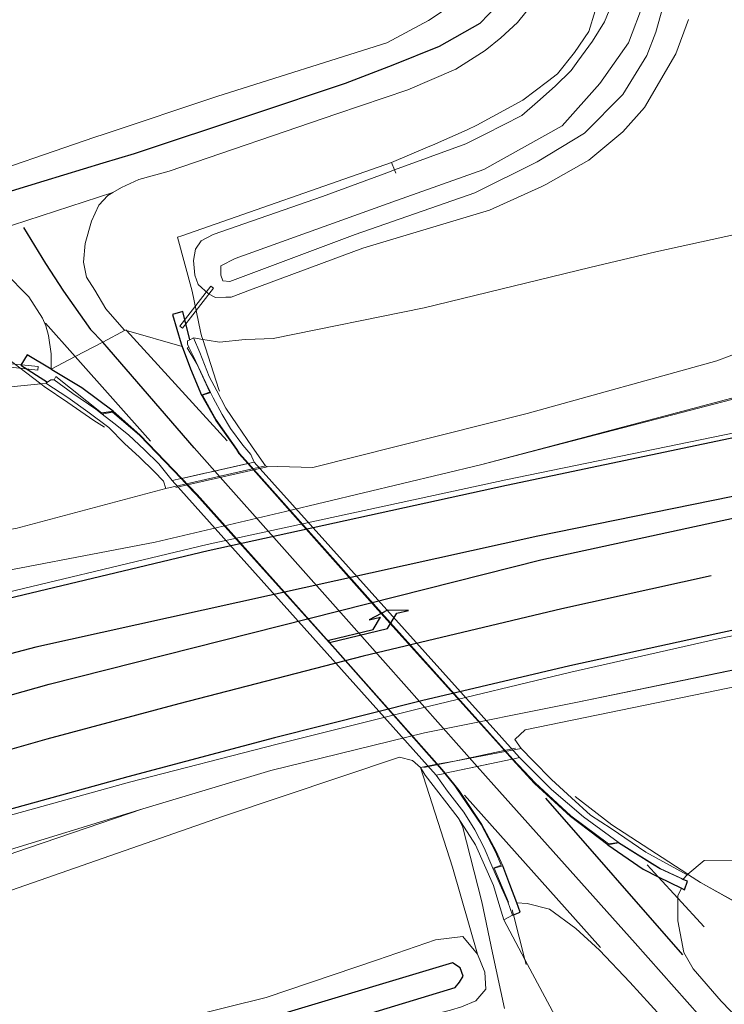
# Model space of a CAD drawing. Header units: metres. Extents: x 169249 to 194689, y 406250 to 412203.
# Tile 364 of 442: x 189399 to 189441, y 411496 to 411554. Entities that reach past the tile are written whole.
import ezdxf

# ---------------------------------------------------------------- set-up
doc = ezdxf.new("R2010")
doc.units = ezdxf.units.M
doc.linetypes.add('BGT_NLCS_N264$0$AM-AS', pattern=[16, 10, -2, 2, -2])
doc.layers.get('0').update_dxf_attribs({"linetype": 'CONTINUOUS'})
for name, color, linetype, lineweight in [('BGT_NLCS_N264$0$B-WE-AM-AS_KUNSTWERK_DUIKER-GV', 252, 'BGT_NLCS_N264$0$AM-AS', 18), ('BGT_NLCS_N264$0$B-WE-BV-GELEIDECONSTRUCTIE-G', 252, 'CONTINUOUS', 18), ('BGT_NLCS_N264$0$B-WE-BV-LEUNING-G', 252, 'BGT_NLCS_N264$0$BV-LEUNING', 18), ('BGT_NLCS_N264$0$B-WE-FV-GELEIDING_WILDRASTER-G', 252, 'CONTINUOUS', 18), ('BGT_NLCS_N264$0$B-WE-GW-TALUD_TEEN-G', 252, 'CONTINUOUS', 18), ('BGT_NLCS_N264$0$B-WE-GW-WATERGANG_INSTEEK-G', 252, 'CONTINUOUS', 18), ('BGT_NLCS_N264$0$B-WE-GW-WATERGANG_SLOOT_BODEM-G', 252, 'CONTINUOUS', 18), ('BGT_NLCS_N264$0$B-WE-IE-TERREINAFSCHEIDING_KUNSTMATIG_MUUR-G', 252, 'BGT_NLCS_N264$0$IE-TERREINAFSCHEIDING-KUNSTMATIG-DICHT', 18), ('BGT_NLCS_N264$0$B-WE-IE-TERREINAFSCHEIDING_KUNSTMATIG_MUUR-GV', 252, 'BGT_NLCS_N264$0$IE-TERREINAFSCHEIDING-KUNSTMATIG-DICHT', 18), ('BGT_NLCS_N264$0$B-WE-KW-KUNSTWERK_TUNNEL-G', 252, 'CONTINUOUS', 18), ('BGT_NLCS_N264$0$B-WE-OG-TOPOGRAFIE_TERREIN_GROEN-GV', 252, 'CONTINUOUS', 18), ('BGT_NLCS_N264$0$B-WE-OG-TOPOGRAFIE_WATER-GV', 252, 'CONTINUOUS', 18), ('BGT_NLCS_N264$0$B-WE-OG-TOPOGRAFIE_WEG_BERM-GV', 252, 'CONTINUOUS', 18), ('BGT_NLCS_N264$0$B-WE-OG-TOPOGRAFIE_WEG_RIJWEG-GV', 252, 'CONTINUOUS', 18), ('BGT_NLCS_N264$0$B-WE-OG-TOPOGRAFIE_WEG_RIJWIELPAD-G', 252, 'CONTINUOUS', 18), ('BGT_NLCS_N264$0$B-WE-OG-TOPOGRAFIE_WEG_RIJWIELPAD-GV', 252, 'CONTINUOUS', 18), ('BGT_NLCS_N264$0$B-WE-VW-MARKERING_PIJL-S', 252, 'CONTINUOUS', 25), ('X-XX-AL-REFERENTIE-G', 7, 'CONTINUOUS', 18)]:
    doc.layers.add(name, color=color, linetype=linetype, lineweight=lineweight)
for name, color, linetype in [('BGT_NLCS_N264$0$B-WE-OG-TOPOGRAFIE_WATER_SLOOT-GV', 252, 'CONTINUOUS'), ('BGT_NLCS_N264$0$B-WE-OG-TOPOGRAFIE_WEG_INRIT-GV', 252, 'CONTINUOUS'), ('BGT_NLCS_N264$0$B-WE-VW-MARKERING-G', 252, 'CONTINUOUS')]:
    doc.layers.add(name, color=color, linetype=linetype)
doc.linetypes.add('BGT_NLCS_N264$0$BV-LEUNING', pattern='A,1,[69,NLCS.SHX,S=0.2,R=0,X=0,Y=0],1', length=2)
doc.linetypes.add('BGT_NLCS_N264$0$IE-TERREINAFSCHEIDING-KUNSTMATIG-DICHT', pattern='A,8,-1,[82,NLCS.SHX,S=0.75,R=90,X=0,Y=0],-1', length=10)

# ---------------------------------------------------------------- blocks, each defined once
blk = doc.blocks.new('BGT_NLCS_N264$0$B-SVW-MARKERING_PIJL_LA_5.0')
for p, q in [((3.8, 0.975), (2.6, 0.675)), ((2.6, 0.675), (3.296, 0.675)), ((2.696, 0.075), (3.296, 0.675)), ((3.55, -0.075), (4.3, 0.675)), ((5, 0.675), (3.8, 0.975)), ((4.3, 0.675), (5, 0.675)), ((0, 0.075), (2.696, 0.075)), ((0, -0.075), (0, 0.075)), ((0, -0.075), (3.55, -0.075))]:
    blk.add_line(p, q)
blk = doc.blocks.new('BGT_NLCS_N264')
at = {"layer": 'BGT_NLCS_N264$0$B-WE-AM-AS_KUNSTWERK_DUIKER-GV'}
for p, q in [((189436.217, 411504.331, 10.66), (189436.873, 411503.616, 10.811)), ((189436.873, 411503.616, 10.811), (189438.032, 411502.352, 11.078)), ((189438.032, 411502.352, 11.078), (189439.595, 411500.648, 11.438)), ((189428.206, 411501.648, 10.603), (189428.281, 411501.355, 10.677)), ((189428.281, 411501.355, 10.677), (189428.962, 411498.705, 11.348)), ((189428.962, 411498.705, 11.348), (189429.038, 411498.408, 11.423))]:
    blk.add_line(p, q, dxfattribs=at)
for points in [[(189408.646, 411536.182, 11.334), (189410.479, 411538.562, 10.555), (189410.321, 411538.684, 10.555), (189408.488, 411536.304, 11.334), (189408.646, 411536.182, 11.334)], [(189400.065, 411533.7, 11.346), (189400.086, 411533.899, 11.346), (189394.01, 411534.518, 10.595), (189393.99, 411534.319, 10.595), (189400.065, 411533.7, 11.346)]]:
    blk.add_polyline3d(points, dxfattribs=at)
at = {"layer": 'BGT_NLCS_N264$0$B-WE-BV-GELEIDECONSTRUCTIE-G'}
for points in [[(189426.331, 411528.067, 15.672), (189441.841, 411532.181, 16.099), (189447.525, 411533.828, 16.12), (189451.148, 411535.414, 16.156), (189453.073, 411536.324, 16.176), (189456.2, 411538.695, 16.312)], [(189391.547, 411520.498, 14.731), (189395.225, 411521.216, 14.815), (189407.027, 411523.486, 15.172), (189414.757, 411525.302, 15.348), (189426.331, 411528.067, 15.672)], [(189471.931, 411521.786, 16.263), (189464.813, 411520.506, 16.168), (189456.931, 411519.018, 15.9), (189448.949, 411517.425, 15.723), (189441.131, 411515.843, 15.489), (189432.087, 411513.973, 15.26)], [(189432.087, 411513.973, 15.26), (189423.013, 411512.167, 15.046), (189413.892, 411509.916, 14.84), (189406.28, 411507.654, 14.661)], [(189406.28, 411507.654, 14.661), (189398.69, 411505.054, 14.439), (189390.962, 411502.251, 14.208), (189379.786, 411498.27, 13.825)]]:
    blk.add_polyline3d(points, dxfattribs=at)
at = {"layer": 'BGT_NLCS_N264$0$B-WE-BV-LEUNING-G'}
blk.add_line((189424.787, 411510.485, 14.835), (189422.965, 411510.099, 14.838), dxfattribs=at)
for points in [[(189413.668, 411527.95, 14.907), (189408.93, 411526.878, 14.805), (189408.255, 411526.725, 14.79)], [(189428.395, 411511.25, 14.829), (189427.729, 411511.109, 14.83), (189424.787, 411510.485, 14.835)]]:
    blk.add_polyline3d(points, dxfattribs=at)
at = {"layer": 'BGT_NLCS_N264$0$B-WE-FV-GELEIDING_WILDRASTER-G'}
for p, q in [((189421.232, 411545.575, 11.212), (189421.048, 411546.022, 11.326)), ((189421.312, 411545.383, 11.163), (189421.232, 411545.575, 11.212)), ((189438.628, 411503.762, 11.676), (189438.667, 411503.737, 11.67)), ((189438.667, 411503.737, 11.67), (189439.381, 411503.275, 11.664)), ((189439.381, 411503.275, 11.664), (189443.233, 411501.118, 11.311))]:
    blk.add_line(p, q, dxfattribs=at)
for points in [[(189421.048, 411546.022, 11.326), (189423.32, 411546.986, 11.484), (189423.486, 411547.056, 11.496), (189425.528, 411547.967, 11.545), (189426.114, 411548.229, 11.559), (189428.841, 411549.719, 11.505), (189430.308, 411550.832, 11.507), (189430.892, 411551.276, 11.508), (189431.909, 411552.542, 11.514), (189432.757, 411553.802, 11.562), (189433.127, 411555.014, 11.589), (189433.58, 411556.784, 11.598), (189433.937, 411558.078, 11.598), (189433.993, 411559.681, 11.595), (189433.712, 411572.697, 11.607), (189432.982, 411594.668, 11.64), (189432.023, 411618.607, 11.58)], [(189409.839, 411535.517, 11.981), (189409.773, 411535.722, 11.934), (189409.716, 411535.989, 11.879), (189409.209, 411538.379, 11.385), (189408.337, 411541.579, 11.337), (189408.601, 411541.671, 11.337), (189421.048, 411546.022, 11.326)], [(189400.231, 411532.883, 11.713), (189398.003, 411534.589, 11.568), (189395.963, 411535.999, 11.288)], [(189410.834, 411532.451, 12.684), (189410.805, 411532.54, 12.664), (189409.839, 411535.517, 11.981)], [(189404.02, 411530.306, 12.747), (189403.385, 411530.696, 12.606), (189401.839, 411531.779, 12.21), (189400.44, 411532.723, 11.727), (189400.231, 411532.883, 11.713)], [(189431.951, 411508.372, 13.131), (189434.119, 411506.688, 12.402), (189438.628, 411503.762, 11.676)], [(189425.251, 411506.61, 12.992), (189426.409, 411502.128, 11.697), (189427.046, 411499.092, 11.356), (189427.749, 411495.784, 11.286)]]:
    blk.add_polyline3d(points, dxfattribs=at)
at = {"layer": 'BGT_NLCS_N264$0$B-WE-GW-TALUD_TEEN-G'}
for points in [[(189449.37, 411559.508, 11.838), (189450.015, 411554.237, 11.949), (189450.165, 411551.06, 12.002), (189450.209, 411550.117, 12.018), (189450.409, 411549.544, 12.047), (189450.976, 411547.923, 12.129), (189451.341, 411546.921, 12.138), (189451.525, 411545.84, 12.147), (189451.473, 411544.869, 12.147), (189450.42, 411543.912, 12.144), (189449.02, 411543.412, 12.141), (189436.726, 411540.725, 12.144), (189432.812, 411539.776, 12.113), (189422.976, 411537.39, 12.036), (189414.026, 411535.562, 11.895), (189412.951, 411535.538, 11.865), (189412.368, 411535.509, 11.838), (189410.842, 411535.362, 11.82), (189410.112, 411535.475, 11.792), (189409.839, 411535.517, 11.781)], [(189409.839, 411535.517, 11.781), (189409.302, 411535.601, 11.76), (189409.294, 411535.602, 11.76)]]:
    blk.add_polyline3d(points, dxfattribs=at)
at = {"layer": 'BGT_NLCS_N264$0$B-WE-GW-WATERGANG_INSTEEK-G'}
for points in [[(189421.232, 411545.575, 11.415), (189420.772, 411545.407, 11.412), (189416.95, 411544.006, 11.382), (189410.453, 411541.745, 11.406), (189409.745, 411541.377, 11.406), (189409.415, 411540.884, 11.421), (189409.285, 411540.206, 11.43), (189409.37, 411539.337, 11.427), (189409.574, 411538.777, 11.427), (189410.188, 411538.231, 11.43), (189410.602, 411538.008, 11.43), (189411.222, 411538.021, 11.398), (189411.527, 411538.028, 11.382), (189412.674, 411538.455, 11.379), (189419.347, 411540.938, 11.361), (189426.865, 411543.186, 11.358), (189429.958, 411544.594, 11.344), (189430.209, 411544.708, 11.343), (189432.755, 411546.153, 11.331), (189434.764, 411547.844, 11.361), (189436.066, 411549.29, 11.448), (189437.916, 411552.472, 11.463), (189438.666, 411554.512, 11.484)], [(189431.268, 411658.529, 11.424), (189432.261, 411633.53, 11.499), (189432.87, 411614.703, 11.562), (189433.768, 411590.753, 11.556), (189434.488, 411572.305, 11.577), (189434.648, 411558.85, 11.532), (189434.65, 411557.815, 11.529), (189434.462, 411556.494, 11.529), (189434.104, 411555.38, 11.526), (189433.694, 411554.376, 11.523), (189432.969, 411553.222, 11.523), (189432.111, 411552.044, 11.52), (189431.709, 411551.472, 11.517), (189430.756, 411550.551, 11.52), (189429.709, 411549.614, 11.505), (189428.774, 411548.806, 11.523), (189426.599, 411547.694, 11.526), (189425.461, 411547.122, 11.445), (189421.232, 411545.575, 11.415)]]:
    blk.add_polyline3d(points, dxfattribs=at)
at = {"layer": 'BGT_NLCS_N264$0$B-WE-GW-WATERGANG_SLOOT_BODEM-G'}
blk.add_polyline3d([(189437.421, 411556.252, 10.292), (189436.737, 411553.75, 10.293), (189436.202, 411552.372, 10.295), (189434.769, 411550.061, 10.299), (189432.503, 411547.759, 10.312), (189429.685, 411546.052, 10.32), (189425.982, 411544.209, 10.329), (189418.887, 411541.736, 10.329), (189411.448, 411538.947, 10.345), (189411.026, 411539.002, 10.345), (189410.918, 411539.336, 10.345), (189410.924, 411539.891, 10.345), (189411.768, 411540.318, 10.345), (189421.351, 411543.768, 10.374), (189426.52, 411545.596, 10.372), (189431.175, 411548.206, 10.37), (189433.417, 411550.713, 10.364), (189435.116, 411553.124, 10.365), (189436.047, 411555.585, 10.327)], dxfattribs=at)
at = {"layer": 'BGT_NLCS_N264$0$B-WE-IE-TERREINAFSCHEIDING_KUNSTMATIG_MUUR-G'}
for p, q in [((189409.294, 411535.602, 11.76), (189409.078, 411535.501, 11.749)), ((189400.635, 411532.987, 11.758), (189400.525, 411532.913, 11.829)), ((189410.258, 411532.391, 11.433), (189410.274, 411532.347, 11.486)), ((189410.274, 411532.347, 11.486), (189410.308, 411532.358, 11.487)), ((189403.881, 411531.083, 11.47), (189403.842, 411531.166, 11.354)), ((189412.52, 411528.142, 11.469), (189408.593, 411527.262, 11.455)), ((189412.567, 411528.153, 11.511), (189412.52, 411528.142, 11.469)), ((189408.593, 411527.262, 11.455), (189408.554, 411527.254, 11.502)), ((189424.226, 411509.757, 11.473), (189428.201, 411510.593, 11.47)), ((189428.201, 411510.593, 11.47), (189428.24, 411510.601, 11.511)), ((189424.201, 411509.752, 11.521), (189424.226, 411509.757, 11.473)), ((189434.517, 411505.652, 11.44), (189434.497, 411505.649, 11.439)), ((189434.497, 411505.649, 11.439), (189434.526, 411505.629, 11.337)), ((189427.138, 411504.147, 11.473), (189427.06, 411504.118, 11.477)), ((189427.14, 411504.126, 11.316), (189427.138, 411504.147, 11.473)), ((189438.342, 411503.46, 11.332), (189438.351, 411503.473, 11.685)), ((189438.351, 411503.473, 11.685), (189438.6, 411503.739, 11.733)), ((189428.217, 411501.329, 11.49), (189427.949, 411502.127, 11.472)), ((189427.703, 411501.055, 11.508), (189428.217, 411501.329, 11.49))]:
    blk.add_line(p, q, dxfattribs=at)
for points in [[(189410.674, 411532.465, 12.693), (189410.23, 411533.324, 12.39), (189409.671, 411534.732, 11.898), (189409.294, 411535.602, 11.76)], [(189409.014, 411535.064, 11.703), (189408.92, 411535.018, 11.481), (189409.494, 411534.063, 11.384), (189410.258, 411532.391, 11.433)], [(189409.078, 411535.501, 11.749), (189408.941, 411535.437, 11.742), (189408.93, 411535.228, 11.612), (189409.014, 411535.064, 11.703)], [(189409.014, 411535.064, 11.703), (189409.279, 411534.547, 11.991), (189410.033, 411532.935, 12.462), (189410.308, 411532.358, 11.487)], [(189403.842, 411531.166, 11.354), (189401.133, 411533.322, 11.433), (189401.018, 411533.112, 11.829)], [(189400.525, 411532.913, 11.829), (189401.831, 411532.063, 12.099), (189403.018, 411531.208, 12.405), (189404.261, 411530.28, 12.822), (189405.198, 411529.335, 13.245), (189406.088, 411528.524, 13.677), (189406.952, 411527.683, 14.235), (189407.508, 411527.105, 14.682), (189407.661, 411526.666, 14.808)], [(189401.018, 411533.112, 11.829), (189400.829, 411533.117, 11.631), (189400.635, 411532.987, 11.758)], [(189403.881, 411531.083, 11.47), (189403.505, 411531.375, 12.546), (189402.127, 411532.299, 12.09), (189401.018, 411533.112, 11.829)], [(189410.308, 411532.358, 11.487), (189410.457, 411532.043, 12.837), (189411.003, 411531.049, 13.269), (189411.482, 411530.236, 13.593), (189412.225, 411529.23, 14.124), (189412.69, 411528.687, 14.427), (189412.896, 411528.227, 14.553), (189412.567, 411528.153, 11.511)], [(189408.554, 411527.254, 11.502), (189408.03, 411527.136, 14.607), (189407.244, 411528.137, 14.145), (189406.385, 411528.969, 13.617), (189405.431, 411529.853, 13.164), (189404.574, 411530.545, 12.894), (189403.881, 411531.083, 11.47)], [(189407.661, 411526.666, 14.808), (189408.873, 411526.941, 14.79), (189413.577, 411528.007, 14.721)], [(189428.747, 411511.232, 14.484), (189427.781, 411511.05, 14.508), (189424.787, 411510.485, 14.583)], [(189438.6, 411503.739, 11.733), (189436.138, 411505.067, 12.051), (189434.09, 411506.474, 12.375), (189432.864, 411507.272, 12.846), (189431.731, 411508.306, 13.278), (189430.544, 411509.396, 13.614), (189429.449, 411510.494, 14.094), (189428.747, 411511.232, 14.484)], [(189424.787, 411510.485, 14.583), (189423.757, 411510.291, 14.609), (189422.766, 411510.104, 14.634)], [(189428.24, 411510.601, 11.511), (189428.645, 411510.687, 14.598), (189430.537, 411508.798, 13.617), (189432.448, 411507.164, 12.825), (189434.503, 411505.66, 12.153), (189434.517, 411505.652, 11.44)], [(189422.766, 411510.104, 14.634), (189423.044, 411509.642, 14.616), (189425.004, 411507.12, 13.257)], [(189427.06, 411504.118, 11.477), (189426.993, 411504.271, 12.309), (189426.548, 411505.337, 12.627), (189425.992, 411506.399, 12.981), (189425.343, 411507.453, 13.491), (189424.371, 411508.701, 14.091), (189423.692, 411509.645, 14.619), (189424.201, 411509.752, 11.521)], [(189425.004, 411507.12, 13.257), (189426.021, 411505.509, 12.528), (189427.091, 411503.098, 11.808), (189427.41, 411502.033, 11.671), (189427.703, 411501.055, 11.508)], [(189434.517, 411505.652, 11.44), (189436.991, 411504.099, 11.808), (189438.351, 411503.473, 11.685)], [(189434.526, 411505.629, 11.337), (189436.536, 411504.359, 11.399), (189436.984, 411504.08, 11.381), (189438.165, 411503.542, 11.359), (189438.342, 411503.46, 11.332)], [(189427.949, 411502.127, 11.472), (189427.573, 411502.951, 11.934), (189427.06, 411504.118, 11.477)], [(189427.949, 411502.127, 11.472), (189427.993, 411502.099, 11.344), (189427.14, 411504.126, 11.316)]]:
    blk.add_polyline3d(points, dxfattribs=at)
at = {"layer": 'BGT_NLCS_N264$0$B-WE-IE-TERREINAFSCHEIDING_KUNSTMATIG_MUUR-GV'}
blk.add_line((189413.577, 411528.007, 14.721), (189413.603, 411528.001, 14.73), dxfattribs=at)
blk.add_polyline3d([(189410.674, 411532.465, 12.693), (189411.205, 411531.436, 13.047), (189411.886, 411530.44, 13.497), (189412.767, 411529.139, 14.145), (189413.577, 411528.007, 14.721)], dxfattribs=at)
at = {"layer": 'BGT_NLCS_N264$0$B-WE-KW-KUNSTWERK_TUNNEL-G', "linetype": 'Continuous'}
for p, q in [((189412.896, 411528.227, 14.553), (189410.794, 411527.756, 14.576)), ((189428.645, 411510.687, 14.598), (189412.896, 411528.227, 14.553)), ((189409.972, 411527.571, 14.585), (189408.581, 411527.26, 14.601)), ((189410.554, 411527.702, 14.579), (189409.972, 411527.571, 14.585)), ((189410.794, 411527.756, 14.576), (189410.554, 411527.702, 14.579)), ((189408.554, 411527.254, 14.601), (189408.03, 411527.136, 14.607)), ((189408.03, 411527.136, 14.607), (189423.692, 411509.645, 11.521)), ((189408.581, 411527.26, 14.601), (189408.554, 411527.254, 14.601)), ((189426.138, 411510.159, 14.609), (189428.201, 411510.593, 14.6)), ((189428.201, 411510.593, 14.6), (189428.239, 411510.602, 14.6)), ((189428.239, 411510.602, 14.6), (189428.645, 411510.687, 14.598)), ((189424.226, 411509.757, 14.617), (189426.138, 411510.159, 14.609)), ((189423.692, 411509.645, 11.521), (189424.201, 411509.752, 14.617)), ((189424.201, 411509.752, 14.617), (189424.226, 411509.757, 14.617))]:
    blk.add_line(p, q, dxfattribs=at)
at = {"layer": 'BGT_NLCS_N264$0$B-WE-OG-TOPOGRAFIE_TERREIN_GROEN-GV'}
blk.add_polyline3d([(189413.603, 411528.001, 14.73), (189416.383, 411527.905, 15.2), (189429.095, 411531.114, 15.64), (189440.359, 411534.249, 15.932), (189447.664, 411537.015, 16.047), (189451.109, 411540.65, 16.107), (189453.622, 411545.057, 16.066), (189454.947, 411548.825, 16.005), (189455.041, 411549.944, 16.001), (189462.698, 411551.315, 16.321)], dxfattribs=at)
at = {"layer": 'BGT_NLCS_N264$0$B-WE-OG-TOPOGRAFIE_WATER-GV'}
for points in [[(189426.148, 411499.012, 11.139), (189425.279, 411500.064, 11.284), (189423.659, 411499.878, 11.216), (189420.208, 411498.681, 11.108), (189413.612, 411496.452, 10.996), (189406.584, 411494.701, 11.125), (189398.596, 411493.003, 11.15), (189390.558, 411491.224, 11.079), (189382.206, 411489.479, 11.123), (189371.538, 411486.942, 11.078), (189360.533, 411484.454, 11.2), (189351.795, 411482.358, 11.083), (189337.724, 411477.875, 11.171), (189323.02, 411473.167, 11.186), (189309.303, 411468.84, 11.386), (189295.779, 411463.964, 12.02), (189279.9, 411458.217, 11.849)], [(189398.05, 411488.97, 11.13), (189403.743, 411490.301, 11.055), (189415.386, 411493.412, 11.142), (189424.551, 411495.688, 11.219), (189425.192, 411495.889, 11.211), (189426.041, 411496.253, 11.215), (189426.649, 411496.933, 11.19), (189426.579, 411497.943, 11.107), (189426.148, 411499.012, 11.139)]]:
    blk.add_polyline3d(points, dxfattribs=at)
at = {"layer": 'BGT_NLCS_N264$0$B-WE-OG-TOPOGRAFIE_WATER_SLOOT-GV'}
blk.add_polyline3d([(189253.816, 411440.871, 10.483), (189271.639, 411449.772, 10.388), (189292.858, 411459.325, 10.438), (189315.43, 411467.88, 10.452), (189335.057, 411474.58, 10.494), (189353.581, 411480.105, 10.485), (189377.796, 411486.161, 10.498), (189400.211, 411490.918, 10.566), (189416.296, 411494.446, 10.624), (189424.818, 411497.05, 10.629), (189425.085, 411497.363, 10.609), (189425.308, 411497.717, 10.62), (189425.125, 411498.2, 10.667), (189424.657, 411498.506, 10.698), (189414.715, 411495.511, 10.587), (189400.004, 411492.119, 10.698), (189377.692, 411487.025, 10.665), (189353.421, 411481.131, 10.738), (189334.865, 411475.495, 10.718), (189314.732, 411468.538, 10.658), (189292.669, 411459.988, 10.609), (189271.206, 411450.276, 10.552), (189253.52, 411441.544, 10.579)], dxfattribs=at)
at = {"layer": 'BGT_NLCS_N264$0$B-WE-OG-TOPOGRAFIE_WEG_BERM-GV'}
for p, q in [((189400.231, 411532.883, 11.813), (189400.525, 411532.913, 11.829)), ((189425.251, 411506.61, 12.992), (189425.004, 411507.12, 13.257)), ((189438.6, 411503.739, 11.733), (189438.628, 411503.762, 11.733)), ((189438.667, 411503.737, 11.67), (189438.6, 411503.739, 11.733)), ((189428.962, 411498.705, 11.495), (189427.703, 411501.055, 11.508))]:
    blk.add_line(p, q, dxfattribs=at)
for points in [[(189426.331, 411528.067, 15.672), (189441.689, 411532.07, 16.073), (189447.474, 411533.612, 16.169), (189456.38, 411535.391, 16.308)], [(189242.405, 411468.105, 12.243), (189241.745, 411468.384, 12.124), (189241.221, 411468.85, 11.99), (189240.875, 411469.394, 11.936), (189257.012, 411476.945, 11.699), (189270.681, 411483.131, 11.766), (189284.009, 411490.246, 11.635), (189299.718, 411497.422, 11.581), (189309.009, 411501.302, 11.597), (189325.54, 411508.355, 11.604), (189342.667, 411515.331, 11.48), (189359.481, 411521.574, 11.459), (189373.677, 411526.723, 11.527), (189388.667, 411530.176, 11.573), (189395.482, 411532.402, 11.561), (189400.231, 411532.883, 11.813)], [(189407.661, 411526.666, 14.808), (189398.751, 411524.29, 14.788), (189394.083, 411523.655, 14.58), (189386.589, 411522.211, 14.377), (189376.835, 411520.052, 14.082), (189365.971, 411516.459, 13.898), (189350.797, 411511.707, 13.6), (189334.329, 411506.657, 13.198), (189316.095, 411500.115, 12.897), (189300.9, 411494.151, 12.66), (189284.71, 411487.947, 12.38), (189271.498, 411481.929, 12.284), (189257.423, 411475.331, 12.185), (189242.405, 411468.105, 12.243)], [(189438.628, 411503.762, 11.733), (189439.607, 411504.587, 11.742), (189452.153, 411504.676, 11.684), (189453.831, 411504.688, 11.676), (189471.112, 411506.202, 11.622), (189504.978, 411510.039, 11.538), (189614.745, 411522.331, 11.492), (189634.12, 411524.501, 11.484), (189637.802, 411524.412, 11.387)], [(189432.087, 411513.973, 15.26), (189440.942, 411515.814, 15.7), (189446.817, 411517.022, 15.824), (189455.618, 411518.81, 16.03), (189461.414, 411519.899, 16.158), (189464.59, 411520.499, 16.231), (189464.622, 411520.505, 16.232), (189471.841, 411521.838, 16.368), (189471.918, 411521.852, 16.37)], [(189428.747, 411511.232, 14.484), (189428.367, 411511.768, 14.997), (189428.977, 411512.341, 15.063), (189448.899, 411516.426, 15.66), (189452.066, 411516.943, 15.722), (189471.603, 411520.128, 16.107), (189472.223, 411520.23, 16.122)], [(189422.766, 411510.104, 14.634), (189422.292, 411510.516, 14.802), (189421.528, 411510.712, 14.778), (189411.066, 411507.203, 14.677), (189397.629, 411502.52, 14.29), (189375.791, 411495.694, 13.538), (189369.953, 411493.717, 13.403)], [(189426.148, 411499.012, 11.139), (189424.66, 411504.186, 12.444), (189422.766, 411510.104, 14.634)], [(189369.078, 411496.301, 13.705), (189380.055, 411499.753, 14.003), (189391.526, 411503.307, 14.344), (189397.377, 411504.908, 14.518), (189406.28, 411507.654, 14.661)], [(189443.233, 411501.118, 11.311), (189443.223, 411501.124, 11.311), (189439.381, 411503.275, 11.664)], [(189462.076, 411468.645, 11.543), (189445.003, 411480.334, 11.445), (189437.471, 411487.422, 11.452), (189431.493, 411493.98, 11.469), (189428.962, 411498.705, 11.495)]]:
    blk.add_polyline3d(points, dxfattribs=at)
at = {"layer": 'BGT_NLCS_N264$0$B-WE-OG-TOPOGRAFIE_WEG_INRIT-GV'}
for p, q in [((189409.779, 411532.212, 11.415), (189410.258, 411532.391, 11.433)), ((189403.842, 411531.166, 11.354), (189404.525, 411531.251, 11.382)), ((189436.873, 411503.616, 11.367), (189438.26, 411502.931, 11.319)), ((189428.217, 411501.329, 11.49), (189428.281, 411501.355, 11.468))]:
    blk.add_line(p, q, dxfattribs=at)
for points in [[(189409.078, 411535.501, 11.749), (189408.655, 411537.18, 11.405), (189408.039, 411536.996, 11.424), (189408.569, 411535.263, 11.379), (189408.629, 411535.101, 11.382)], [(189408.629, 411535.101, 11.382), (189409.121, 411533.765, 11.399), (189409.779, 411532.212, 11.415)], [(189400.854, 411533.744, 11.417), (189399.42, 411534.604, 11.404), (189399.051, 411533.997, 11.405), (189400.635, 411532.987, 11.758)], [(189404.525, 411531.251, 11.382), (189402.661, 411532.637, 11.429), (189400.895, 411533.719, 11.418), (189400.854, 411533.744, 11.417)], [(189433.885, 411505.512, 11.358), (189435.982, 411504.056, 11.398), (189436.873, 411503.616, 11.367)], [(189428.483, 411502.064, 11.345), (189428.072, 411503.156, 11.382), (189427.653, 411504.267, 11.399)], [(189438.26, 411502.931, 11.319), (189438.435, 411502.844, 11.313), (189438.615, 411503.36, 11.344), (189438.342, 411503.46, 11.332)], [(189428.281, 411501.355, 11.468), (189428.688, 411501.52, 11.327), (189428.483, 411502.064, 11.345)]]:
    blk.add_polyline3d(points, dxfattribs=at)
at = {"layer": 'BGT_NLCS_N264$0$B-WE-OG-TOPOGRAFIE_WEG_RIJWEG-GV'}
for points in [[(189447.989, 411531.679, 16.169), (189442.148, 411530.123, 16.073), (189427.829, 411527.18, 15.734), (189410.115, 411523.35, 15.285), (189395.396, 411519.828, 14.885), (189390.513, 411518.575, 14.743), (189383.741, 411516.838, 14.545), (189375.038, 411514.446, 14.306), (189364.341, 411511.384, 14.041), (189363.403, 411511.115, 14.018), (189354.809, 411508.469, 13.828), (189346.242, 411505.72, 13.632), (189334.877, 411501.999, 13.377), (189323.687, 411498.03, 13.162), (189315.216, 411494.912, 13.009), (189306.777, 411491.714, 12.865), (189298.448, 411488.431, 12.752), (189290.08, 411484.994, 12.662), (189279.027, 411480.259, 12.539), (189270.12, 411476.341, 12.458), (189270.109, 411476.336, 12.458), (189257.181, 411470.365, 12.377), (189246.373, 411465.167, 12.329), (189241.624, 411462.821, 12.324)], [(189368.437, 411498.196, 13.704), (189379.459, 411501.662, 14.003), (189390.966, 411505.227, 14.344), (189396.847, 411506.837, 14.518), (189405.502, 411509.221, 14.766), (189414.269, 411511.49, 15.007), (189422.805, 411513.63, 15.238), (189431.687, 411515.766, 15.485), (189440.519, 411517.769, 15.7), (189446.417, 411518.981, 15.824), (189455.234, 411520.773, 16.03), (189459.659, 411521.604, 16.127), (189459.808, 411521.632, 16.131), (189461.044, 411521.864, 16.158), (189464.218, 411522.464, 16.231), (189464.255, 411522.471, 16.232), (189471.485, 411523.806, 16.368), (189471.549, 411523.817, 16.369)]]:
    blk.add_polyline3d(points, dxfattribs=at)
at = {"layer": 'BGT_NLCS_N264$0$B-WE-OG-TOPOGRAFIE_WEG_RIJWIELPAD-G'}
for points in [[(189426.192, 411613.638, 11.598), (189427.243, 411590.65, 11.634), (189428.191, 411572.561, 11.613), (189428.613, 411565.176, 11.601), (189428.631, 411562.92, 11.592), (189428.3, 411560.963, 11.559), (189427.777, 411559.278, 11.562), (189427.008, 411557.769, 11.568), (189426.105, 411556.679, 11.568), (189425.226, 411555.777, 11.592), (189423.243, 411554.457, 11.577), (189420.763, 411553.124, 11.514), (189410.735, 411549.956, 11.526), (189403.987, 411547.707, 11.521), (189403.431, 411547.522, 11.521), (189395.612, 411544.829, 11.517)], [(189404.502, 411544.234, 11.42), (189405.019, 411544.536, 11.412), (189406.052, 411545.02, 11.448), (189407.855, 411545.51, 11.412), (189417.792, 411548.909, 11.418), (189422.005, 411550.343, 11.427), (189424.856, 411551.563, 11.472), (189426.612, 411552.672, 11.472), (189427.543, 411553.42, 11.469), (189428.526, 411554.339, 11.481), (189429.591, 411555.686, 11.511), (189430.276, 411556.785, 11.52), (189431.152, 411558.697, 11.52), (189431.496, 411560.152, 11.505), (189431.906, 411562.449, 11.526), (189431.955, 411565.279, 11.571), (189431.429, 411574.169, 11.598), (189430.379, 411591.16, 11.571), (189429.493, 411608.618, 11.574), (189429.064, 411623.023, 11.556), (189428.793, 411631.873, 11.554), (189428.753, 411634.092, 11.558)]]:
    blk.add_polyline3d(points, dxfattribs=at)
at = {"layer": 'BGT_NLCS_N264$0$B-WE-OG-TOPOGRAFIE_WEG_RIJWIELPAD-GV'}
for p, q in [((189404.502, 411544.234, 11.42), (189395.366, 411541.274, 11.37)), ((189403.911, 411535.36, 11.432), (189405.243, 411536.064, 11.458)), ((189405.311, 411536.045, 11.456), (189405.243, 411536.064, 11.458)), ((189408.629, 411535.101, 11.382), (189405.311, 411536.045, 11.456)), ((189402.278, 411534.497, 11.425), (189403.911, 411535.36, 11.432)), ((189400.854, 411533.744, 11.417), (189402.278, 411534.497, 11.425)), ((189412.52, 411528.142, 11.469), (189410.794, 411527.756, 11.54)), ((189412.567, 411528.153, 11.511), (189412.52, 411528.142, 11.469)), ((189412.896, 411528.227, 11.511), (189412.567, 411528.153, 11.511)), ((189409.972, 411527.571, 11.522), (189408.593, 411527.262, 11.455)), ((189410.554, 411527.702, 11.55), (189409.972, 411527.571, 11.522)), ((189410.794, 411527.756, 11.54), (189410.554, 411527.702, 11.55)), ((189408.554, 411527.254, 11.502), (189408.03, 411527.136, 11.502)), ((189408.581, 411527.26, 11.469), (189408.554, 411527.254, 11.502)), ((189408.554, 411527.254, 11.502), (189408.554, 411527.254, 11.502)), ((189408.593, 411527.262, 11.455), (189408.581, 411527.26, 11.469)), ((189426.138, 411510.159, 11.55), (189428.201, 411510.593, 11.47)), ((189428.201, 411510.593, 11.47), (189428.24, 411510.601, 11.511)), ((189428.201, 411510.593, 11.47), (189428.201, 411510.593, 11.47)), ((189428.24, 411510.601, 11.511), (189428.239, 411510.602, 11.511)), ((189428.24, 411510.601, 11.511), (189428.645, 411510.687, 11.511)), ((189424.226, 411509.757, 11.473), (189426.138, 411510.159, 11.55)), ((189423.692, 411509.645, 11.521), (189424.201, 411509.752, 11.521)), ((189424.201, 411509.752, 11.521), (189424.226, 411509.757, 11.473)), ((189424.201, 411509.752, 11.521), (189424.201, 411509.752, 11.521)), ((189424.226, 411509.757, 11.473), (189424.226, 411509.757, 11.473)), ((189433.885, 411505.512, 11.358), (189434.526, 411505.629, 11.337)), ((189427.14, 411504.126, 11.316), (189427.653, 411504.267, 11.399))]:
    blk.add_line(p, q, dxfattribs=at)
for points in [[(189405.243, 411536.064, 11.458), (189405.176, 411536.083, 11.46), (189404.088, 411537.341, 11.445), (189403.446, 411538.439, 11.442), (189402.939, 411539.219, 11.442), (189402.765, 411540.108, 11.436), (189402.866, 411541.218, 11.433), (189403.244, 411542.542, 11.439), (189403.677, 411543.481, 11.433), (189404.219, 411544.069, 11.424), (189404.502, 411544.234, 11.42)], [(189395.366, 411541.274, 11.37), (189396.443, 411540.753, 11.373), (189398.073, 411539.518, 11.415), (189399.519, 411538.041, 11.415), (189400.341, 411536.779, 11.415), (189400.527, 411536.332, 11.415), (189400.692, 411535.753, 11.412), (189400.839, 411534.67, 11.415), (189400.854, 411533.744, 11.417)], [(189409.779, 411532.212, 11.415), (189410.625, 411530.712, 11.452), (189411.838, 411528.988, 11.505), (189411.987, 411528.742, 11.465), (189412.52, 411528.142, 11.469)], [(189412.567, 411528.153, 11.511), (189412.034, 411528.752, 11.507), (189411.876, 411528.991, 11.505), (189410.649, 411530.737, 11.493), (189409.83, 411532.204, 11.473), (189410.274, 411532.347, 11.486)], [(189403.881, 411531.083, 11.47), (189404.497, 411531.188, 11.458), (189406.095, 411529.824, 11.476), (189408.554, 411527.254, 11.502)], [(189408.593, 411527.262, 11.455), (189406.115, 411529.847, 11.429), (189404.525, 411531.251, 11.382)], [(189412.52, 411528.142, 11.469), (189420.244, 411519.456, 11.535), (189427.447, 411511.439, 11.514), (189428.201, 411510.593, 11.47)], [(189428.239, 411510.602, 11.511), (189420.302, 411519.462, 11.573), (189412.567, 411528.153, 11.511)], [(189424.201, 411509.752, 11.521), (189424.023, 411509.972, 11.522), (189417.696, 411517.122, 11.58), (189411.851, 411523.636, 11.531), (189409.472, 411526.287, 11.511), (189409.274, 411526.496, 11.509), (189408.554, 411527.254, 11.502)], [(189424.226, 411509.757, 11.473), (189424.046, 411509.976, 11.473), (189417.701, 411517.148, 11.531), (189409.507, 411526.309, 11.464), (189408.593, 411527.262, 11.455)], [(189428.201, 411510.593, 11.47), (189429.54, 411509.154, 11.461), (189431.669, 411507.193, 11.427), (189433.885, 411505.512, 11.358)], [(189434.497, 411505.649, 11.439), (189433.922, 411505.562, 11.436), (189431.695, 411507.229, 11.472), (189429.571, 411509.195, 11.507), (189428.24, 411510.601, 11.511)], [(189427.138, 411504.147, 11.473), (189427.545, 411504.299, 11.457), (189427.22, 411505.103, 11.467), (189426.37, 411506.708, 11.489), (189424.93, 411508.839, 11.517), (189424.806, 411509.006, 11.518), (189424.201, 411509.752, 11.521)], [(189427.653, 411504.267, 11.399), (189427.263, 411505.141, 11.422), (189426.398, 411506.716, 11.448), (189425.064, 411508.74, 11.517), (189424.823, 411509.031, 11.472), (189424.226, 411509.757, 11.473)], [(189438.032, 411502.352, 11.391), (189438.032, 411502.473, 11.39), (189438.26, 411502.931, 11.319)], [(189502.651, 411472.037, 11.463), (189490.15, 411472.12, 11.46), (189482.39, 411472.715, 11.481), (189478.745, 411473.133, 11.487), (189473.502, 411474.424, 11.472), (189470.295, 411475.306, 11.481), (189467.678, 411476.468, 11.445), (189458.727, 411481.292, 11.535), (189452.678, 411485.175, 11.511), (189450.515, 411486.772, 11.511), (189448.273, 411488.613, 11.523), (189445.696, 411490.956, 11.499), (189440.618, 411496.232, 11.49), (189438.952, 411498.139, 11.417), (189438.398, 411499.122, 11.421), (189438.034, 411500.991, 11.407), (189438.032, 411502.352, 11.391)], [(189428.483, 411502.064, 11.345), (189429.101, 411502.021, 11.38), (189430.415, 411501.691, 11.391), (189431.988, 411500.551, 11.409), (189433.395, 411499.265, 11.399), (189435.188, 411497.349, 11.469), (189441.312, 411490.63, 11.451), (189445.119, 411486.984, 11.463), (189448.096, 411484.279, 11.445), (189456.591, 411478.562, 11.493), (189462.405, 411474.573, 11.505)]]:
    blk.add_polyline3d(points, dxfattribs=at)
at = {"layer": 'BGT_NLCS_N264$0$B-WE-VW-MARKERING-G'}
for p, q in [((189399.215, 411542.154, 11.434), (189400.511, 411540.018, 11.445)), ((189402.278, 411534.497, 11.425), (189400.514, 411536.478, 11.397)), ((189405.277, 411536.082, 11.466), (189405.311, 411536.045, 11.466)), ((189405.311, 411536.045, 11.466), (189411.287, 411529.488, 11.502)), ((189406.744, 411529.48, 11.496), (189402.278, 411534.497, 11.425)), ((189425.385, 411508.467, 11.541), (189433.458, 411499.42, 11.487)), ((189438.341, 411498.986, 11.487), (189430.214, 411508.274, 11.523))]:
    blk.add_line(p, q, dxfattribs=at)
at = {"layer": 'BGT_NLCS_N264$0$B-WE-VW-MARKERING-G', "linetype": 'Continuous'}
for p, q in [((189410.554, 411527.702, 11.55), (189410.554, 411527.702, 11.55)), ((189426.138, 411510.159, 11.55), (189426.138, 411510.159, 11.55))]:
    blk.add_line(p, q, dxfattribs=at)
for points in [[(189397.502, 411544.032, 11.462), (189400.439, 411544.94, 11.472), (189403.928, 411545.996, 11.464), (189405.799, 411546.563, 11.46), (189412.747, 411548.876, 11.451), (189418.319, 411550.727, 11.487), (189421.147, 411551.813, 11.502), (189423.895, 411552.934, 11.508), (189426.308, 411554.294, 11.517), (189428.28, 411556.377, 11.535), (189429.643, 411559.115, 11.556), (189430.256, 411561.704, 11.556), (189430.306, 411564.884, 11.571), (189429.648, 411576.658, 11.598), (189428.301, 411600.374, 11.61), (189427.269, 411625.979, 11.61)], [(189400.511, 411540.018, 11.445), (189401.573, 411538.379, 11.438), (189403.174, 411536.098, 11.459), (189403.911, 411535.36, 11.432)], [(189410.554, 411527.702, 11.462), (189409.331, 411529.078, 11.553), (189404.29, 411534.921, 11.44), (189403.911, 411535.36, 11.432)], [(189247.83, 411465.387, 12.323), (189257.294, 411469.943, 12.365), (189270.277, 411475.967, 12.451), (189270.364, 411476.007, 12.452), (189279.195, 411479.922, 12.532), (189290.225, 411484.657, 12.656), (189298.609, 411488.059, 12.747), (189306.942, 411491.386, 12.861), (189315.336, 411494.553, 13.002), (189323.738, 411497.609, 13.147), (189335.019, 411501.605, 13.375), (189346.334, 411505.372, 13.629), (189354.893, 411508.093, 13.819), (189363.53, 411510.741, 14.014), (189364.459, 411511.006, 14.036), (189375.12, 411514.042, 14.29), (189383.83, 411516.4, 14.539), (189390.611, 411518.189, 14.73), (189395.502, 411519.48, 14.867), (189410.17, 411522.986, 15.273), (189427.873, 411526.854, 15.731), (189442.275, 411529.884, 16.065), (189448.099, 411531.177, 16.17)], [(189410.554, 411527.702, 11.55), (189418.512, 411518.744, 11.53), (189426.138, 411510.159, 11.55)], [(189458.157, 411521.753, 16.113), (189455.199, 411521.14, 16.047), (189446.298, 411519.33, 15.84), (189440.417, 411518.066, 15.709), (189431.622, 411516.131, 15.498), (189422.816, 411514.067, 15.259), (189414.109, 411511.867, 15.02), (189405.395, 411509.547, 14.779), (189396.709, 411507.159, 14.527), (189390.884, 411505.553, 14.36), (189379.374, 411502.077, 14.019), (189368.315, 411498.59, 13.72), (189367.895, 411498.457, 13.709), (189353.636, 411493.679, 13.348), (189353.141, 411493.503, 13.337), (189342.294, 411489.65, 13.098), (189331.079, 411485.457, 12.831), (189317.055, 411480.033, 12.569), (189305.995, 411475.387, 12.387), (189294.323, 411470.316, 12.267), (189283.733, 411465.521, 12.156), (189281.244, 411464.394, 12.13), (189267.721, 411457.966, 12.05)], [(189440.025, 411521.48, 15.787), (189431.153, 411519.529, 15.568), (189419.367, 411516.712, 15.269), (189408.422, 411513.885, 14.976), (189400.586, 411511.785, 14.757), (189388.949, 411508.455, 14.42), (189376.465, 411504.734, 14.072), (189367.313, 411501.816, 13.834), (189365.801, 411501.334, 13.795), (189365.447, 411501.216, 13.786), (189354.294, 411497.487, 13.508), (189352.141, 411496.725, 13.458), (189341.987, 411493.134, 13.224), (189330.66, 411488.957, 12.976), (189320.227, 411484.914, 12.769), (189308.144, 411479.985, 12.589), (189297.924, 411475.665, 12.448), (189289.674, 411471.983, 12.339), (189282.334, 411468.62, 12.258)], [(189426.138, 411510.159, 11.472), (189427.114, 411509.061, 11.553), (189435.507, 411499.678, 11.517), (189441.678, 411492.705, 11.508), (189445.878, 411488.429, 11.502), (189450.546, 411484.539, 11.517), (189455.705, 411481.017, 11.532), (189460.881, 411478.014, 11.508), (189466.4, 411475.142, 11.529), (189471.923, 411473.228, 11.508), (189477.593, 411471.778, 11.466), (189483.701, 411470.837, 11.466), (189489.841, 411470.458, 11.463), (189495.892, 411470.256, 11.46), (189502.639, 411470.177, 11.463)]]:
    blk.add_polyline3d(points, dxfattribs=at)
at = {"layer": 'BGT_NLCS_N264$0$B-WE-VW-MARKERING-G'}
for points in [[(189458.239, 411528.383, 16.283), (189458.313, 411528.399, 16.285), (189460.111, 411528.784, 16.335), (189462.516, 411529.615, 16.381), (189463.62, 411530.077, 16.41), (189464.6, 411530.572, 16.434), (189462.976, 411530.284, 16.402), (189457.67, 411529.344, 16.298), (189448.108, 411527.571, 16.098), (189429.721, 411523.842, 15.669), (189399.945, 411517.255, 14.9), (189391.42, 411515.006, 14.659), (189382.48, 411512.647, 14.407), (189375.693, 411510.794, 14.212), (189365.46, 411507.781, 13.969), (189355.94, 411504.978, 13.744), (189336.305, 411498.576, 13.307), (189319.02, 411492.387, 12.981), (189297.882, 411484.24, 12.656), (189288.61, 411480.445, 12.579), (189279.012, 411476.286, 12.461), (189271.623, 411473.007, 12.401), (189270.779, 411472.633, 12.394), (189261.285, 411468.229, 12.318)], [(189239.662, 411450.938, 12.094), (189243.298, 411452.928, 12.107), (189249.188, 411455.943, 12.149), (189251.44, 411457.128, 12.136), (189263.402, 411463.165, 12.207), (189280.971, 411471.484, 12.345), (189281.38, 411471.678, 12.348), (189299.697, 411479.929, 12.546), (189320.031, 411488.249, 12.847), (189337.75, 411494.989, 13.214), (189357.537, 411501.934, 13.685), (189364.502, 411504.175, 13.856), (189366.391, 411504.783, 13.903), (189376.557, 411508.055, 14.153), (189383.24, 411510.129, 14.349), (189400.725, 411515.049, 14.847), (189429.898, 411522.432, 15.631), (189448.426, 411526.444, 16.076), (189457.66, 411528.268, 16.275)]]:
    blk.add_polyline3d(points, dxfattribs=at)
at = {"layer": 'BGT_NLCS_N264$0$B-WE-VW-MARKERING_PIJL-S', "color": 7, "rotation": 13.66720886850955}
blk.add_blockref('BGT_NLCS_N264$0$B-SVW-MARKERING_PIJL_LA_5.0', (189417.346, 411517.589, 15.264), dxfattribs=at)

msp = doc.modelspace()

# ---------------------------------------------------------------- block references
at = {"layer": 'X-XX-AL-REFERENTIE-G'}
msp.add_blockref('BGT_NLCS_N264', (0, 0), dxfattribs=at)

doc.saveas('drawing.dxf')
